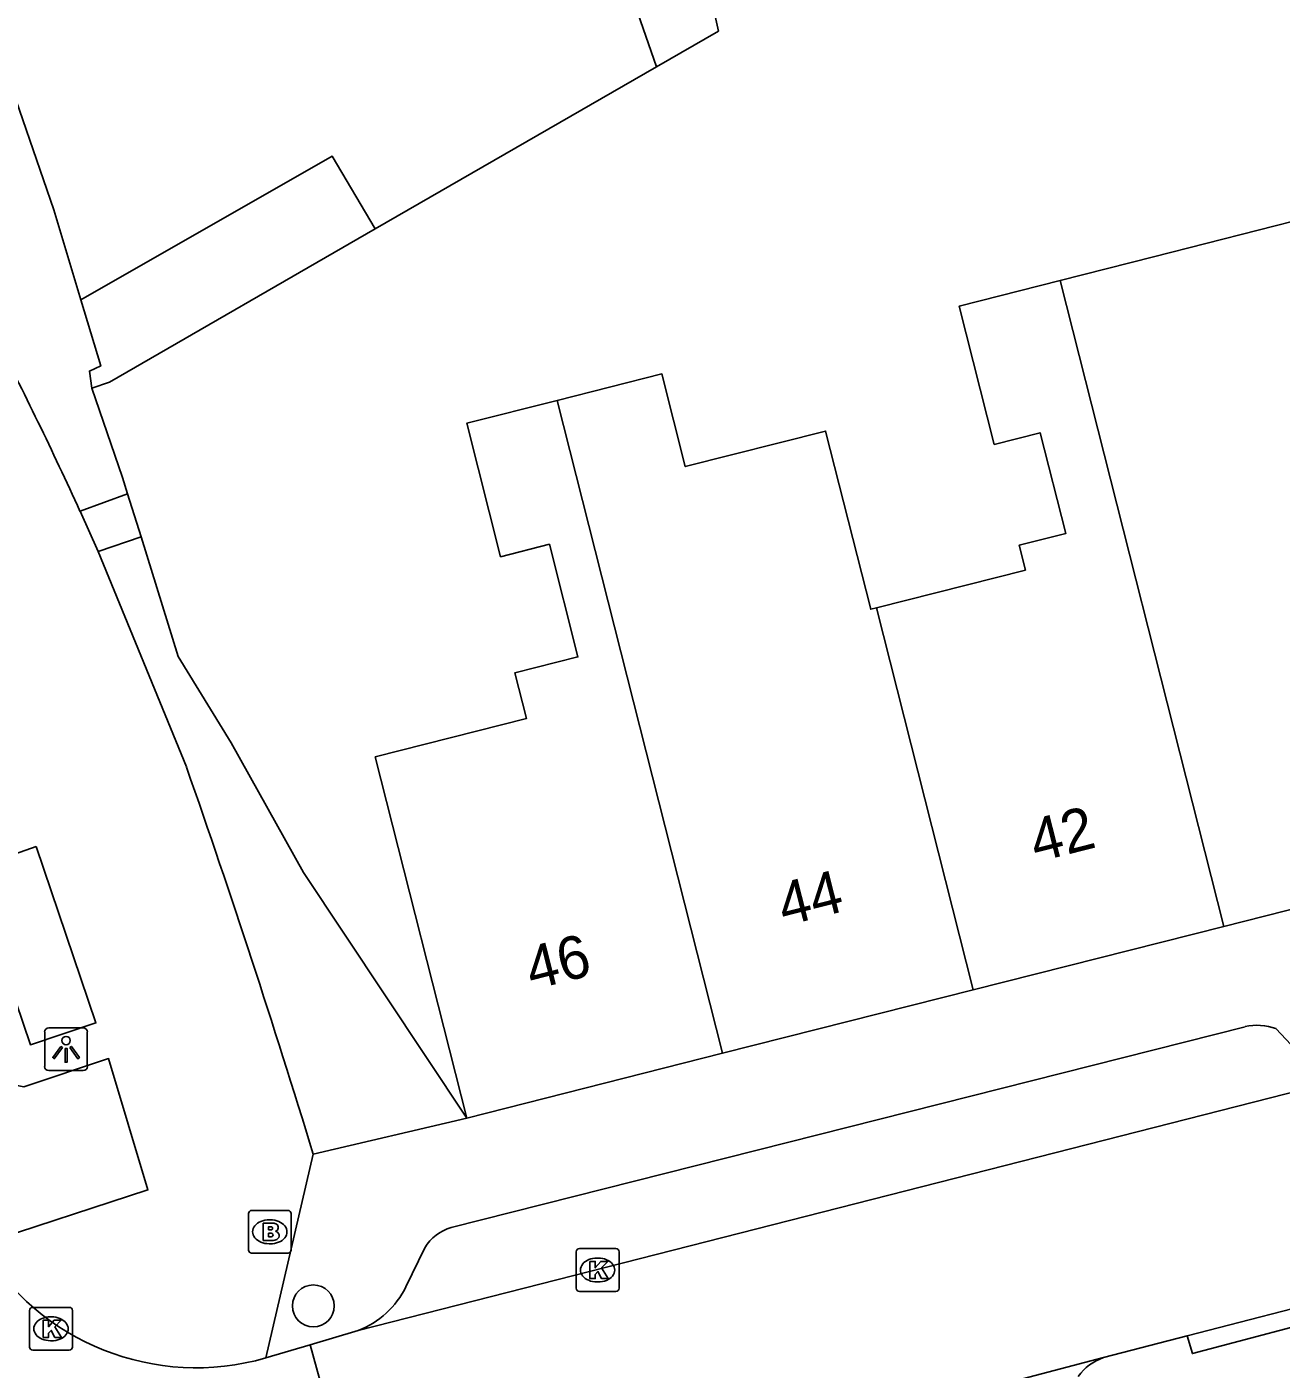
# Model space of a CAD drawing. Extents: x 159718 to 160783, y 383290 to 384030.
# Drawn here: x 160589.92 to 160619.22, y 383438.73 to 383470.08 of the extents above; entities that cross this region are included whole.
import ezdxf

# ---------------------------------------------------------------- set-up
doc = ezdxf.new("R2010")
doc.units = 0
for name, color, linetype in [('IMGEO_Boom', 7, 'Continuous'), ('IMGEO_Brandkraan', 7, 'Continuous'), ('IMGEO_Groenvoorziening', 7, 'Continuous'), ('IMGEO_Hek', 7, 'Continuous'), ('IMGEO_Kolk', 7, 'Continuous'), ('IMGEO_Lichtpunt', 7, 'Continuous'), ('IMGEO_Pand', 7, 'Continuous'), ('IMGEO_Pand_nummerreeks', 7, 'Continuous'), ('IMGEO_Rijbaan_lokaal_open', 7, 'Continuous'), ('IMGEO_Voetpad_open', 7, 'Continuous')]:
    doc.layers.add(name, color=color, linetype=linetype)

msp = doc.modelspace()

# ---------------------------------------------------------------- linework, layer by layer
at = {"layer": 'IMGEO_Boom'}
msp.add_circle((160596.612, 383440.208), 0.489, dxfattribs=at)
at = {"layer": 'IMGEO_Brandkraan'}
for p, q in [((160595.095, 383441.512), (160595.095, 383442.364)), ((160595.17, 383442.438), (160596.022, 383442.438)), ((160596.096, 383442.364), (160596.096, 383441.512)), ((160595.583, 383442.218), (160595.608, 383442.218)), ((160596.022, 383441.438), (160595.17, 383441.438)), ((160595.606, 383441.658), (160595.581, 383441.658))]:
    msp.add_line(p, q, dxfattribs=at)
for points in [[(160595.095, 383441.512), (160595.095, 383442.364)], [(160595.17, 383442.438), (160596.022, 383442.438)], [(160596.096, 383442.364), (160596.096, 383441.512)], [(160595.443, 383442.138), (160595.443, 383441.738), (160595.656, 383441.738)], [(160595.674, 383442.138), (160595.443, 383442.138)], [(160595.622, 383442.057), (160595.568, 383442.057), (160595.568, 383441.981)], [(160595.568, 383441.981), (160595.621, 383441.981)], [(160595.63, 383441.905), (160595.568, 383441.905), (160595.568, 383441.824)], [(160595.568, 383441.824), (160595.63, 383441.824)], [(160596.022, 383441.438), (160595.17, 383441.438)]]:
    msp.add_lwpolyline(points, dxfattribs=at)
for centre, radius, start, end in [((160595.172, 383442.362), 0.0765, 91.552, 178.448), ((160595.172, 383442.362), 0.0765, 91.552, 178.448), ((160596.02, 383442.362), 0.0765, 1.552, 88.448), ((160596.02, 383442.362), 0.0765, 1.552, 88.448), ((160595.623, 383442.019), 0.0379, 267.8285, 90.9355), ((160595.678, 383441.993), 0.145, 59.4692, 91.5367), ((160595.703, 383442.04), 0.0922, 285.5137, 58.1501), ((160595.631, 383441.864), 0.0404, 269.8759, 90.5077), ((160595.662, 383441.989), 0.251, 268.6676, 293.5347), ((160595.708, 383441.848), 0.105, 301.3115, 78.989), ((160595.172, 383441.514), 0.0765, 181.552, 268.448), ((160595.172, 383441.514), 0.0765, 181.552, 268.448), ((160596.02, 383441.514), 0.0765, 271.552, 358.448), ((160596.02, 383441.514), 0.0765, 271.552, 358.448)]:
    msp.add_arc(centre, radius, start, end, dxfattribs=at)
for centre, major_axis, ratio, start_param, end_param in [((160595.582, 383441.938), (-0.387, 0.002), 0.722429, 4.712389, 7.853982), ((160595.607, 383441.938), (-0.39, 0.002), 0.717154, 1.570796, 4.712389)]:
    msp.add_ellipse(centre, major_axis=major_axis, ratio=ratio, start_param=start_param, end_param=end_param, dxfattribs=at)
at = {"layer": 'IMGEO_Groenvoorziening'}
for points in [[(160604.63, 383469.147), (160606.074, 383469.979), (160605.935, 383470.608), (160607.32, 383471.016), (160605.766, 383477.128), (160606.406, 383477.343), (160606.213, 383477.724)], [(160604.63, 383469.147), (160602.815, 383474.369)], [(160591.182, 383463.704), (160590.547, 383465.809), (160589.344, 383469.31), (160587.941, 383473.319)], [(160598.06, 383465.361), (160604.63, 383469.147)], [(160591.182, 383463.704), (160597.055, 383467.058), (160598.06, 383465.361)], [(160591.438, 383461.643), (160591.853, 383461.784), (160598.06, 383465.361)], [(160591.438, 383461.643), (160591.382, 383462.04), (160591.647, 383462.161), (160591.182, 383463.704)], [(160592.275, 383459.175), (160592.158, 383459.551), (160591.438, 383461.643)], [(160600.195, 383444.595), (160596.382, 383450.328), (160594.69, 383453.358), (160593.458, 383455.377), (160592.587, 383458.172)]]:
    msp.add_lwpolyline(points, dxfattribs=at)
at = {"layer": 'IMGEO_Hek'}
for points in [[(160604.63, 383469.147), (160606.074, 383469.979), (160605.935, 383470.608), (160607.32, 383471.016), (160605.766, 383477.128), (160606.406, 383477.343)], [(160598.06, 383465.361), (160604.63, 383469.147)], [(160591.853, 383461.784), (160598.06, 383465.361)]]:
    msp.add_lwpolyline(points, dxfattribs=at)
at = {"layer": 'IMGEO_Kolk'}
for p, q in [((160602.752, 383440.62), (160602.752, 383441.472)), ((160602.827, 383441.546), (160603.679, 383441.546)), ((160603.753, 383441.472), (160603.753, 383440.62)), ((160603.24, 383441.326), (160603.265, 383441.326)), ((160603.679, 383440.546), (160602.827, 383440.546)), ((160603.263, 383440.766), (160603.238, 383440.766)), ((160590.059, 383440.173), (160590.911, 383440.173)), ((160589.984, 383439.247), (160589.984, 383440.099)), ((160590.472, 383439.953), (160590.497, 383439.953)), ((160590.985, 383440.099), (160590.985, 383439.247)), ((160590.495, 383439.393), (160590.47, 383439.393)), ((160590.911, 383439.173), (160590.059, 383439.173))]:
    msp.add_line(p, q, dxfattribs=at)
for points in [[(160602.752, 383440.62), (160602.752, 383441.472)], [(160602.827, 383441.546), (160603.679, 383441.546)], [(160603.753, 383441.472), (160603.753, 383440.62)], [(160603.073, 383441.246), (160603.196, 383441.246), (160603.196, 383441.095), (160603.326, 383441.246), (160603.49, 383441.246), (160603.344, 383441.095), (160603.497, 383440.846), (160603.345, 383440.846), (160603.26, 383441.01), (160603.196, 383440.943), (160603.196, 383440.846), (160603.073, 383440.846), (160603.073, 383441.246)], [(160603.679, 383440.546), (160602.827, 383440.546)], [(160590.059, 383440.173), (160590.911, 383440.173)], [(160589.984, 383439.247), (160589.984, 383440.099)], [(160590.305, 383439.873), (160590.428, 383439.873), (160590.428, 383439.722), (160590.558, 383439.873), (160590.722, 383439.873), (160590.576, 383439.722), (160590.729, 383439.473), (160590.577, 383439.473), (160590.492, 383439.637), (160590.428, 383439.57), (160590.428, 383439.473), (160590.305, 383439.473), (160590.305, 383439.873)], [(160590.985, 383440.099), (160590.985, 383439.247)], [(160590.911, 383439.173), (160590.059, 383439.173)]]:
    msp.add_lwpolyline(points, dxfattribs=at)
for centre, start, end in [((160602.829, 383441.47), 91.552, 178.448), ((160602.829, 383441.47), 91.552, 178.448), ((160603.677, 383441.47), 1.552, 88.448), ((160603.677, 383441.47), 1.552, 88.448), ((160602.829, 383440.622), 181.552, 268.448), ((160602.829, 383440.622), 181.552, 268.448), ((160603.677, 383440.622), 271.552, 358.448), ((160603.677, 383440.622), 271.552, 358.448), ((160590.061, 383440.097), 91.552, 178.448), ((160590.061, 383440.097), 91.552, 178.448), ((160590.909, 383440.097), 1.552, 88.448), ((160590.909, 383440.097), 1.552, 88.448), ((160590.061, 383439.249), 181.552, 268.448), ((160590.061, 383439.249), 181.552, 268.448), ((160590.909, 383439.249), 271.552, 358.448), ((160590.909, 383439.249), 271.552, 358.448)]:
    msp.add_arc(centre, 0.0765, start, end, dxfattribs=at)
for centre, major_axis, ratio, start_param, end_param in [((160603.239, 383441.046), (-0.387, 0.002), 0.722429, 4.712389, 7.853982), ((160603.264, 383441.046), (-0.39, 0.002), 0.717154, 1.570796, 4.712389), ((160590.471, 383439.673), (-0.387, 0.002), 0.722429, 4.712389, 7.853982), ((160590.496, 383439.673), (-0.39, 0.002), 0.717154, 1.570796, 4.712389)]:
    msp.add_ellipse(centre, major_axis=major_axis, ratio=ratio, start_param=start_param, end_param=end_param, dxfattribs=at)
at = {"layer": 'IMGEO_Lichtpunt'}
for p, q in [((160590.337, 383446.605), (160590.337, 383445.798)), ((160590.337, 383446.605), (160590.337, 383445.798)), ((160591.239, 383446.7), (160590.431, 383446.7)), ((160591.239, 383446.7), (160590.431, 383446.7)), ((160591.333, 383445.798), (160591.333, 383446.605)), ((160591.333, 383445.798), (160591.333, 383446.605)), ((160590.431, 383445.704), (160591.239, 383445.704)), ((160590.431, 383445.704), (160591.239, 383445.704))]:
    msp.add_line(p, q, dxfattribs=at)
for points in [[(160590.711, 383446.269), (160590.75, 383446.241), (160590.562, 383445.979), (160590.524, 383446.006), (160590.711, 383446.269)], [(160590.813, 383446.221), (160590.86, 383446.221), (160590.86, 383445.899), (160590.813, 383445.899), (160590.813, 383446.221)], [(160590.923, 383446.241), (160590.961, 383446.268), (160591.148, 383446.006), (160591.109, 383445.978), (160590.923, 383446.241)]]:
    msp.add_lwpolyline(points, dxfattribs=at)
msp.add_circle((160590.836, 383446.403), 0.0994, dxfattribs=at)
for centre, start, end in [((160590.431, 383446.605), 90, 180), ((160590.431, 383446.605), 90, 180), ((160591.239, 383446.605), 0, 90), ((160591.239, 383446.605), 0, 90), ((160590.431, 383445.798), 180, 270), ((160590.431, 383445.798), 180, 270), ((160591.239, 383445.798), 270, 0), ((160591.239, 383445.798), 270, 360)]:
    msp.add_arc(centre, 0.0946, start, end, dxfattribs=at)
at = {"layer": 'IMGEO_Pand'}
for points in [[(160621.33, 383460.055), (160619.902, 383465.64), (160616.241, 383464.71), (160614.06, 383464.156)], [(160614.06, 383464.156), (160611.697, 383463.556), (160612.517, 383460.327), (160613.588, 383460.599), (160614.186, 383458.247), (160613.097, 383457.971), (160613.244, 383457.391), (160609.765, 383456.51)], [(160614.06, 383464.156), (160617.879, 383449.072)], [(160609.765, 383456.51), (160609.633, 383456.477), (160608.579, 383460.64), (160605.301, 383459.81), (160604.753, 383461.976), (160602.305, 383461.357)], [(160602.305, 383461.357), (160600.197, 383460.823), (160600.986, 383457.705), (160602.128, 383457.994), (160602.794, 383455.363), (160601.319, 383454.99), (160601.589, 383453.923), (160598.06, 383453.029), (160600.195, 383444.595)], [(160606.167, 383446.107), (160602.305, 383461.357)], [(160612.023, 383447.59), (160609.765, 383456.51)], [(160623.736, 383450.555), (160617.879, 383449.072)], [(160617.879, 383449.072), (160612.023, 383447.59)], [(160612.023, 383447.59), (160606.167, 383446.107)], [(160606.167, 383446.107), (160600.195, 383444.595)]]:
    msp.add_lwpolyline(points, dxfattribs=at)
at = {"layer": 'IMGEO_Rijbaan_lokaal_open'}
for points in [[(160597.663, 383439.636), (160620.895, 383445.56)], [(160617.023, 383439.505), (160620.708, 383440.46)], [(160596.542, 383439.302), (160597.663, 383439.636)], [(160595.501, 383438.992), (160596.542, 383439.302)], [(160597.866, 383434.466), (160596.542, 383439.302)], [(160617.023, 383439.505), (160615.073, 383439)], [(160615.073, 383439), (160601.06, 383435.31)]]:
    msp.add_lwpolyline(points, dxfattribs=at)
msp.add_arc((160593.876, 383444.608), 5.846, 210.5064, 286.1401, dxfattribs=at)
at = {"layer": 'IMGEO_Voetpad_open'}
for points in [[(160591.162, 383458.77), (160592.275, 383459.175)], [(160592.587, 383458.172), (160592.275, 383459.175)], [(160591.588, 383457.824), (160591.162, 383458.77)], [(160591.588, 383457.824), (160592.587, 383458.172)], [(160593.649, 383452.794), (160591.588, 383457.824)], [(160590.14, 383450.938), (160591.534, 383446.818), (160590.002, 383446.306), (160588.609, 383450.401), (160590.14, 383450.938)], [(160599.835, 383442.037), (160618.377, 383446.729)], [(160619.097, 383446.685), (160619.8, 383445.933)], [(160589.57, 383445.38), (160589.847, 383445.327), (160591.83, 383445.985), (160592.749, 383442.915), (160588.839, 383441.64)], [(160596.61, 383443.749), (160600.195, 383444.595)], [(160595.501, 383438.992), (160596.61, 383443.749)], [(160598.775, 383440.653), (160599.215, 383441.564)], [(160620.708, 383440.46), (160620.798, 383440.059), (160617.145, 383439.095), (160617.023, 383439.505)]]:
    msp.add_lwpolyline(points, dxfattribs=at)
for centre, radius, start, end in [((160504.268, 383419.099), 95.521, 24.53867, 27.29993), ((160371.023, 383374.907), 235.857, 16.97046, 19.28262), ((160618.661, 383445.462), 1.299, 70.3787, 102.6272), ((160600.127, 383441.011), 1.067, 105.9032, 148.777), ((160596.937, 383441.547), 2.044, 290.8148, 334.0753), ((160615.429, 383437.897), 1.159, 107.8895, 145.0435)]:
    msp.add_arc(centre, radius, start, end, dxfattribs=at)

# ---------------------------------------------------------------- texts
at = {"layer": 'IMGEO_Pand_nummerreeks'}
for s, rotation, p in [('42', 14.2078, (160613.496, 383450.562)), ('44', 14.2094, (160607.61, 383449.072)), ('46', 14.2078, (160601.72, 383447.58))]:
    msp.add_text(s, height=1, rotation=rotation, dxfattribs=at).set_placement(p)

doc.saveas('drawing.dxf')
